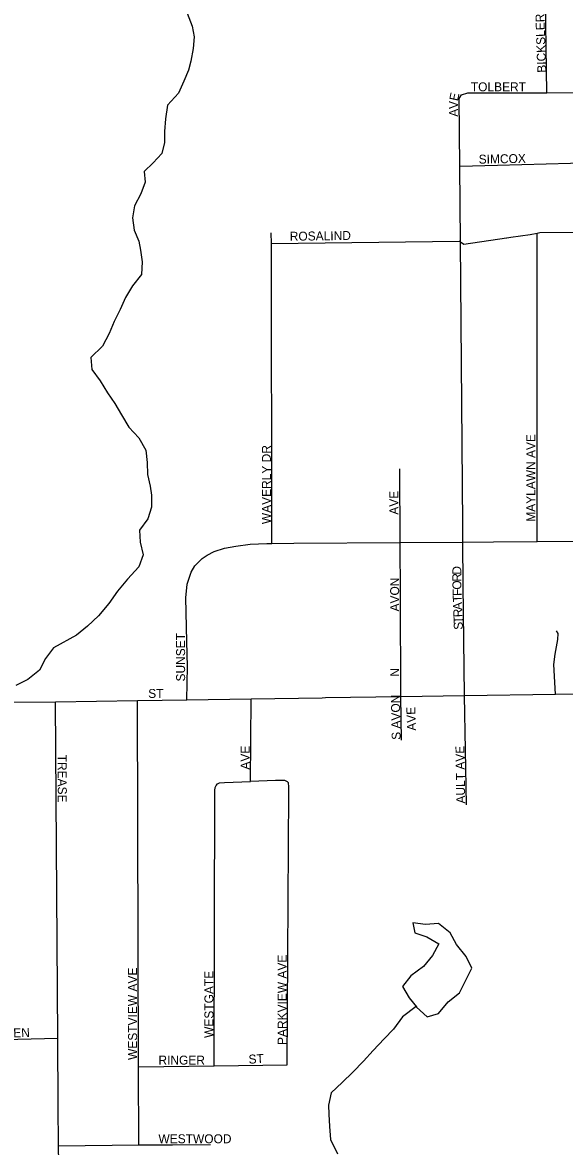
# Model space of a CAD drawing. Extents: x 1985906 to 2277390, y 930619 to 1324581.
# Drawn here: x 2175713 to 2178744, y 1100410 to 1106696 of the extents above; entities that cross this region are included whole.
import ezdxf

# ---------------------------------------------------------------- set-up
doc = ezdxf.new("R2010")
doc.units = 0
for name, color, linetype in [('GM_X_City_Street', 7, 'Continuous'), ('GM_X_City_Street_Text', 7, 'Continuous'), ('GM_X_Minor_Lake', 7, 'Continuous'), ('GM_X_Minor_River', 7, 'Continuous')]:
    doc.layers.add(name, color=color, linetype=linetype)

msp = doc.modelspace()

# ---------------------------------------------------------------- linework, layer by layer
at = {"layer": 'GM_X_City_Street'}
for points in [[(2178645.3, 1106303.8), (2178635.8, 1106945.6), (2178645.7, 1106967.8)], [(2178178.3, 1103553.2), (2178176, 1103790.1), (2178175, 1103887.6), (2178162.4, 1105468.9), (2178159, 1105892.3), (2178156, 1106271.9), (2178167.9, 1106292.1)], [(2178167.9, 1106292.1), (2178203.9, 1106302.3), (2178360.7, 1106302.9), (2178362.1, 1106302.9)], [(2178362.1, 1106302.9), (2178645.3, 1106303.8), (2179046.7, 1106305.1)], [(2178159, 1105892.3), (2178368.5, 1105898.2)], [(2178368.5, 1105898.2), (2178368.5, 1105898.2), (2179049.5, 1105917.4)], [(2177108.3, 1103783.1), (2177104.9, 1105460.5), (2177104.8, 1105520.7)], [(2178419.6, 1105492.6), (2178422.1, 1105493), (2178443.1, 1105496.1), (2178551.3, 1105510.8), (2178591.9, 1105518.6), (2178605.5, 1105521.2), (2179052.4, 1105525.7)], [(2178590.8, 1103793), (2178591.9, 1105518.6)], [(2177104.9, 1105460.5), (2178154.3, 1105474.4), (2178162.4, 1105468.9), (2178180.5, 1105456.5), (2178419.6, 1105492.6)], [(2177827, 1103493.2), (2177825.8, 1103787.8), (2177824.2, 1104201)], [(2176631.7, 1102909), (2176636.6, 1103095.4), (2176631.8, 1103234), (2176626.5, 1103479), (2176634, 1103555.4), (2176655.8, 1103621.8), (2176677.6, 1103658.1), (2176717.5, 1103698.5), (2176745.5, 1103716.8), (2176785.5, 1103737.1), (2176843.6, 1103757.5), (2176905.8, 1103767.9), (2176985.9, 1103778.4), (2177080.2, 1103782.9), (2177108.3, 1103783.1), (2177230.7, 1103783.8), (2177825.8, 1103787.8), (2178176, 1103790.1), (2178347.1, 1103791.3)], [(2178347.1, 1103791.3), (2178347.6, 1103791.3), (2178590.8, 1103793), (2179064.9, 1103796.2)], [(2178184.3, 1102932.3), (2178178.3, 1103551.9), (2178178.3, 1103553.2)], [(2177829.2, 1102927), (2177827, 1103493.2), (2177827, 1103493.2)], [(2178693.9, 1102940.1), (2178684.8, 1103107), (2178692.6, 1103163.3), (2178706.1, 1103245.7), (2178708, 1103279.9), (2178699.9, 1103293.9)], [(2177389.4, 1102920.4), (2177407.9, 1102920.7), (2177829.2, 1102927), (2178184.3, 1102932.3), (2178693.9, 1102940.1), (2179071, 1102945.9), (2179300.6, 1102949.4), (2179434.1, 1102951.4), (2180024.1, 1102960.5), (2180248.5, 1102963.9), (2180493.2, 1102967.7)], [(2178195.6, 1102320.8), (2178184.3, 1102932.3)], [(2174886.6, 1102891.9), (2174892.3, 1102891.9), (2175251.2, 1102894.1), (2175898.9, 1102898.1)], [(2175898.9, 1102898.1), (2176356.7, 1102904.9), (2176631.7, 1102909), (2176991.9, 1102914.5), (2177389.4, 1102920.4)], [(2175977.1, 1097159), (2175977.1, 1097302.5), (2175974.4, 1097421.8), (2175914.9, 1100415.2), (2175913.7, 1100642.5), (2175911.2, 1101015.6), (2175898.9, 1102898.1)], [(2176363.6, 1100419.2), (2176362.4, 1100855.3), (2176356.7, 1102904.9)], [(2176784.5, 1100861.3), (2176789.7, 1102402.1), (2176791.7, 1102418.1), (2176795.6, 1102430.2), (2176803.6, 1102438.3), (2176815.6, 1102444.4), (2176843.7, 1102446.5), (2176987.9, 1102451.2), (2176991.9, 1102914.5)], [(2177832.5, 1102682.3), (2177829.2, 1102927)], [(2177193.3, 1100867.2), (2177202.6, 1102396), (2177202.5, 1102422.1), (2177200.4, 1102444.2), (2177194.4, 1102450.2), (2177180.3, 1102458.1), (2177128.2, 1102457.9), (2176987.9, 1102451.2)], [(2175390.1, 1101003.9), (2175911.2, 1101015.6)], [(2176362.4, 1100855.3), (2176784.5, 1100861.3), (2177193.3, 1100867.2)], [(2175914.9, 1100415.2), (2176363.6, 1100419.2), (2176399.6, 1100419.5), (2176552, 1100420.2)], [(2176552, 1100420.2), (2176553, 1100420.2), (2176764.4, 1100421.2)]]:
    msp.add_lwpolyline(points, dxfattribs=at)
at = {"layer": 'GM_X_Minor_Lake'}
for points in [[(2177916.1, 1101191.7), (2177917.4, 1101190.4), (2177975.4, 1101135.7), (2178039.4, 1101154.5), (2178092.9, 1101219.4), (2178156.5, 1101270.4), (2178191.9, 1101341.1), (2178225.2, 1101407.8), (2178194.4, 1101473.7), (2178139.5, 1101539.4), (2178104.6, 1101605.3), (2178039.8, 1101656.8), (2177967.6, 1101652), (2177895.3, 1101661.2), (2177907.9, 1101605.1), (2177974.4, 1101583.7)], [(2177915.2, 1101192.6), (2177917.4, 1101190.4), (2177975.4, 1101135.7), (2178039.4, 1101154.5), (2178092.9, 1101219.4), (2178156.5, 1101270.4), (2178191.9, 1101341.1), (2178225.2, 1101407.8), (2178194.4, 1101473.7), (2178139.5, 1101539.4), (2178104.6, 1101605.3), (2178039.8, 1101656.8), (2177967.6, 1101652), (2177895.3, 1101661.2), (2177907.9, 1101605.1), (2177974.4, 1101583.7)], [(2177974.4, 1101583.7), (2178041.1, 1101544.3), (2178005.7, 1101479.6), (2177956.2, 1101416.8), (2177884.5, 1101365.7), (2177839, 1101304.9), (2177875.9, 1101241.1), (2177916.1, 1101191.7)], [(2177974.4, 1101583.7), (2178041.1, 1101544.3), (2178005.7, 1101479.6), (2177956.2, 1101416.8), (2177884.5, 1101365.7), (2177839, 1101304.9), (2177875.9, 1101241.1), (2177915.4, 1101192.6)]]:
    msp.add_lwpolyline(points, dxfattribs=at)
at = {"layer": 'GM_X_Minor_River'}
for points in [[(2176634.2, 1106747.9), (2176663.1, 1106675.9), (2176673.8, 1106615.8), (2176668.5, 1106551.4), (2176655.3, 1106481), (2176641.8, 1106430.6), (2176616.4, 1106368), (2176585, 1106301.4), (2176523.6, 1106234.4), (2176512.4, 1106157.9), (2176507.1, 1106087.5), (2176507.8, 1106025.3), (2176492.5, 1105962.8), (2176444.9, 1105912), (2176393.2, 1105863.2), (2176399.9, 1105803), (2176374.5, 1105738.5), (2176339.2, 1105671.8), (2176327.9, 1105603.3), (2176338.7, 1105535.1), (2176363.5, 1105473.1), (2176374.1, 1105423), (2176382.8, 1105358.8), (2176379.6, 1105286.5), (2176328.1, 1105223.6), (2176288.7, 1105158.9), (2176259.3, 1105092.2), (2176226, 1105023.6), (2176198.6, 1104956.9)], [(2176198.6, 1104956.9), (2176161.3, 1104886.2), (2176095.8, 1104823.2), (2176100.5, 1104754.9), (2176147.4, 1104693.2), (2176188.3, 1104625.3), (2176229.1, 1104565.5), (2176267.9, 1104501.7), (2176308.8, 1104433.8), (2176363.7, 1104374.2), (2176402.6, 1104304.3), (2176411.4, 1104236.1), (2176412.2, 1104167.8), (2176426.9, 1104103.7), (2176435.5, 1104053.5), (2176434.3, 1103985.2), (2176414.9, 1103920.7), (2176367.4, 1103857.9), (2176372.2, 1103789.6), (2176389.1, 1103719.5), (2176363.7, 1103652.9), (2176300.3, 1103583.9), (2176244.8, 1103517), (2176195.4, 1103448.1), (2176138, 1103379.1), (2176076.4, 1103320.2), (2176014.8, 1103269.2), (2175887.1, 1103199.5), (2175841.6, 1103138.7), (2175808.2, 1103074), (2175742.5, 1103023.1), (2175676.7, 1102988.2)], [(2177914.1, 1101194.4), (2177838.9, 1101136.2), (2177787.5, 1101067.3), (2177735.9, 1101012.5), (2177674.4, 1100947.5), (2177620.9, 1100888.6), (2177561.4, 1100825.6), (2177501.8, 1100768.7), (2177440.2, 1100709.8), (2177425, 1100641.3), (2177425.5, 1100591.1), (2177430.3, 1100522.8), (2177435.1, 1100450.5), (2177474.6, 1100370.2)]]:
    msp.add_lwpolyline(points, dxfattribs=at)

# ---------------------------------------------------------------- texts
at = {"layer": 'GM_X_City_Street_Text'}
for s, rotation, p in [('BICKSLER DR', 91.90811, (2178642.2, 1106416.2)), ('TOLBERT', 0.00001, (2178220.4, 1106311.6)), ('E', 77.88615, (2178147.8, 1106254.4)), ('V', 90.8604, (2178148.7, 1106213.3)), ('A', 90.87435, (2178149.4, 1106169.4)), ('SIMCOX', 1.04424, (2178264.6, 1105906.8)), ('ROSALIND', 0.81801, (2177208.3, 1105475.6)), ('MAYLAWN AVE', 90, (2178580.6, 1103904.2)), ('WAVERLY DR', 90, (2177102.2, 1103891)), ('AVE', 90, (2177815, 1103943.8)), ('D', 90, (2178167, 1103608.4)), ('AVON', 90, (2177819.4, 1103402.6)), ('O', 91.224, (2178168, 1103525.1)), ('R', 90.07288, (2178167.1, 1103568.9)), ('F', 91.99471, (2178169.2, 1103490.1)), ('T', 92.00219, (2178170.4, 1103455)), ('A', 91.98925, (2178172, 1103411)), ('R', 92.01253, (2178173.4, 1103371.4)), ('T', 92.00219, (2178174.6, 1103336.2)), ('S', 91.99471, (2178175.8, 1103301)), ('SUNSET', 90, (2176622.6, 1103011)), ('N', 90, (2177819.4, 1103037.4)), ('ST', 0.00001, (2176416.4, 1102919.2)), ('S AVON', 91.12264, (2177828.2, 1102685.2)), ('AVE', 91.97391, (2177914.2, 1102736.4)), ('AVE', 90, (2176983.4, 1102518.2)), ('AULT AVE', 90.82986, (2178189, 1102328.8)), ('TREASE', 270, (2175911, 1102601.8)), ('PARKVIEW AVE', 90, (2177190.2, 1100978.2)), ('WESTVIEW AVE', 90, (2176354.2, 1100894.6)), ('WESTGATE', 90, (2176781, 1101017.8)), ('LINDEN', 1.10526, (2175509.8, 1101018.2)), ('ST', 3.57378, (2176979, 1100873.2)), ('RINGER', 0.00001, (2176473.6, 1100868.8)), ('WESTWOOD', 0.00001, (2176473.6, 1100428.8))]:
    msp.add_text(s, height=50, rotation=rotation, dxfattribs=at).set_placement(p)

doc.saveas('drawing.dxf')
